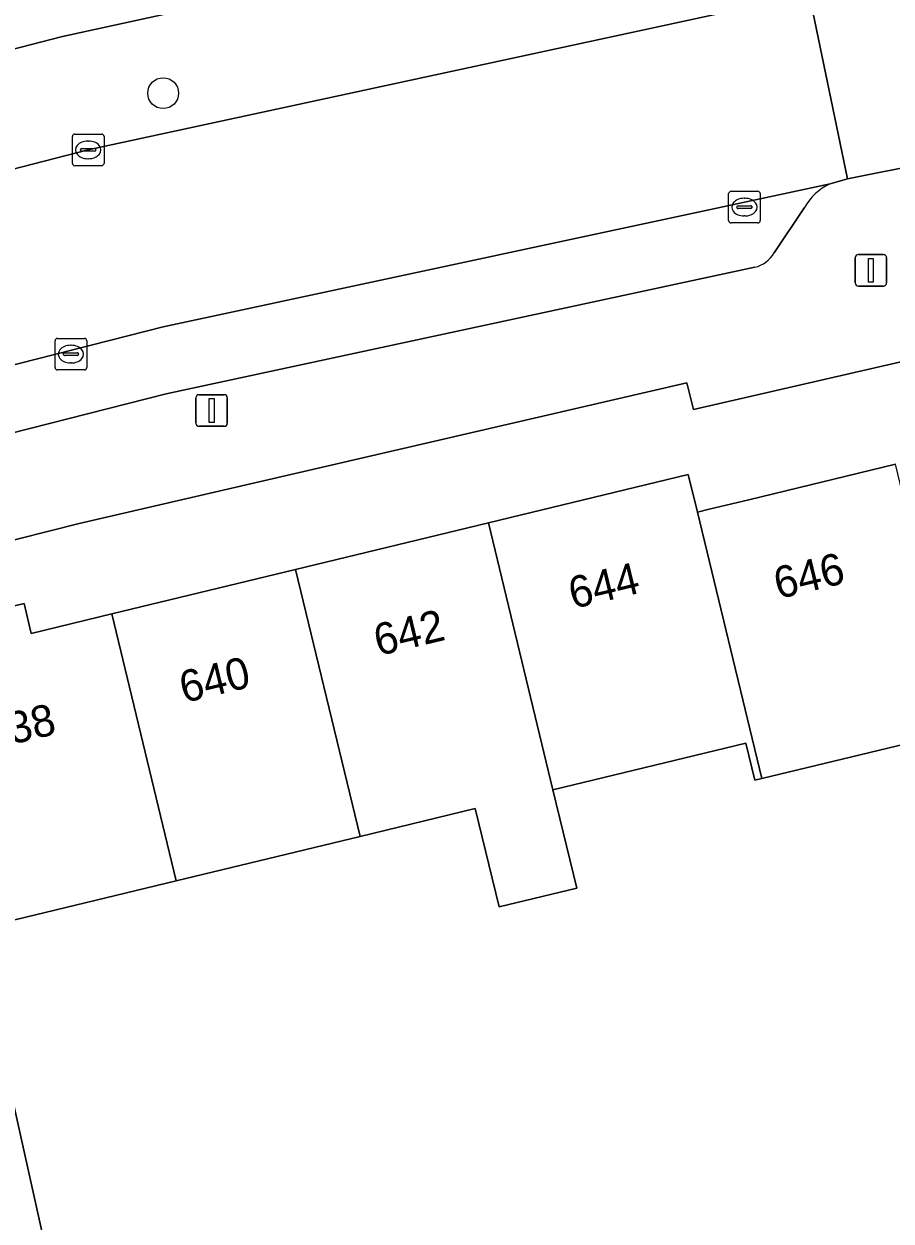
# Model space of a CAD drawing. Extents: x 157793 to 159380, y 380877 to 382313.
# Drawn here: x 158791.04 to 158818.47, y 381299.67 to 381337.55 of the extents above; entities that cross this region are included whole.
import ezdxf

# ---------------------------------------------------------------- set-up
doc = ezdxf.new("R2010")
doc.units = 0
for name, color, linetype in [('IMGEO_Boom', 7, 'Continuous'), ('IMGEO_Erf', 7, 'Continuous'), ('IMGEO_Groenvoorziening', 7, 'Continuous'), ('IMGEO_Kolk', 7, 'Continuous'), ('IMGEO_Lichtmast', 7, 'Continuous'), ('IMGEO_Pand', 7, 'Continuous'), ('IMGEO_Pand_nummerreeks', 7, 'Continuous'), ('IMGEO_Parkeervlak_open', 7, 'Continuous'), ('IMGEO_Rijbaan_lokaal_gesloten', 7, 'Continuous'), ('IMGEO_Rijbaan_lokaal_open', 7, 'Continuous'), ('IMGEO_Voetpad_open', 7, 'Continuous')]:
    doc.layers.add(name, color=color, linetype=linetype)

msp = doc.modelspace()

# ---------------------------------------------------------------- linework, layer by layer
at = {"layer": 'IMGEO_Boom'}
msp.add_circle((158795.444, 381335.358), 0.489, dxfattribs=at)
at = {"layer": 'IMGEO_Erf'}
for points in [[(158818.196, 381296.951), (158830.799, 381299.997), (158829.642, 381304.784), (158831.456, 381305.223), (158826.172, 381328.554), (158812.22, 381325.346), (158812.013, 381326.196), (158792.792, 381321.742), (158786.929, 381320.261)], [(158787.641, 381318.386), (158791.043, 381319.208), (158791.271, 381318.265), (158793.819, 381318.881), (158799.634, 381320.286), (158805.735, 381321.76), (158812.059, 381323.289), (158812.346, 381322.101), (158812.718, 381322.191), (158813.974, 381322.495), (158818.614, 381323.616)], [(158820.652, 381315.185), (158814.384, 381313.67), (158814.16, 381313.616), (158813.876, 381314.792), (158807.775, 381313.317), (158808.527, 381310.208), (158806.071, 381309.614), (158805.319, 381312.724), (158801.674, 381311.843), (158795.86, 381310.437), (158789.472, 381308.894), (158792.376, 381295.882)]]:
    msp.add_lwpolyline(points, dxfattribs=at)
at = {"layer": 'IMGEO_Groenvoorziening'}
msp.add_lwpolyline([(158761.788, 381329.703), (158761.894, 381329.326), (158792.259, 381337.151), (158796.274, 381338.026), (158800.076, 381345.818)], dxfattribs=at)
at = {"layer": 'IMGEO_Kolk'}
for p, q in [((158792.572, 381333.137), (158792.572, 381333.989)), ((158792.647, 381334.063), (158793.499, 381334.063)), ((158793.06, 381333.843), (158793.085, 381333.843)), ((158793.573, 381333.989), (158793.573, 381333.137)), ((158792.831, 381333.557), (158792.831, 381333.569)), ((158793.269, 381333.52), (158792.871, 381333.52)), ((158792.874, 381333.606), (158793.272, 381333.606)), ((158793.315, 381333.569), (158793.315, 381333.557)), ((158793.499, 381333.063), (158792.647, 381333.063)), ((158793.083, 381333.283), (158793.058, 381333.283)), ((158813.409, 381332.252), (158814.261, 381332.252)), ((158813.334, 381331.326), (158813.334, 381332.178)), ((158813.822, 381332.032), (158813.847, 381332.032)), ((158814.335, 381332.178), (158814.335, 381331.326)), ((158813.593, 381331.746), (158813.593, 381331.758)), ((158814.031, 381331.709), (158813.633, 381331.709)), ((158813.636, 381331.795), (158814.034, 381331.795)), ((158813.845, 381331.472), (158813.82, 381331.472)), ((158814.077, 381331.758), (158814.077, 381331.746)), ((158814.261, 381331.252), (158813.409, 381331.252)), ((158792.026, 381326.674), (158792.026, 381327.526)), ((158792.101, 381327.6), (158792.953, 381327.6)), ((158792.514, 381327.38), (158792.539, 381327.38)), ((158793.027, 381327.526), (158793.027, 381326.674)), ((158792.285, 381327.094), (158792.285, 381327.106)), ((158792.723, 381327.057), (158792.325, 381327.057)), ((158792.328, 381327.143), (158792.726, 381327.143)), ((158792.769, 381327.106), (158792.769, 381327.094)), ((158792.953, 381326.6), (158792.101, 381326.6)), ((158792.537, 381326.82), (158792.512, 381326.82))]:
    msp.add_line(p, q, dxfattribs=at)
for points in [[(158792.572, 381333.137), (158792.572, 381333.989)], [(158792.647, 381334.063), (158793.499, 381334.063)], [(158793.573, 381333.989), (158793.573, 381333.137)], [(158793.499, 381333.063), (158792.647, 381333.063)], [(158813.409, 381332.252), (158814.261, 381332.252)], [(158813.334, 381331.326), (158813.334, 381332.178)], [(158814.335, 381332.178), (158814.335, 381331.326)], [(158814.261, 381331.252), (158813.409, 381331.252)], [(158792.026, 381326.674), (158792.026, 381327.526)], [(158792.101, 381327.6), (158792.953, 381327.6)], [(158793.027, 381327.526), (158793.027, 381326.674)], [(158792.953, 381326.6), (158792.101, 381326.6)]]:
    msp.add_lwpolyline(points, dxfattribs=at)
for centre, radius, start, end in [((158792.649, 381333.987), 0.0765, 91.552, 178.448), ((158792.649, 381333.987), 0.0765, 91.552, 178.448), ((158793.497, 381333.987), 0.0765, 1.552, 88.448), ((158793.497, 381333.987), 0.0765, 1.552, 88.448), ((158792.871, 381333.566), 0.0403, 85.8775, 175.7526), ((158792.868, 381333.556), 0.0366, 178.938, 274.7102), ((158793.272, 381333.563), 0.043, 264.8664, 352.4533), ((158793.276, 381333.568), 0.0386, 1.7309, 96.639), ((158792.649, 381333.139), 0.0765, 181.552, 268.448), ((158792.649, 381333.139), 0.0765, 181.552, 268.448), ((158793.497, 381333.139), 0.0765, 271.552, 358.448), ((158793.497, 381333.139), 0.0765, 271.552, 358.448), ((158813.411, 381332.176), 0.0765, 91.552, 178.448), ((158813.411, 381332.176), 0.0765, 91.552, 178.448), ((158814.259, 381332.176), 0.0765, 1.552, 88.448), ((158814.259, 381332.176), 0.0765, 1.552, 88.448), ((158813.633, 381331.755), 0.0403, 85.8775, 175.7526), ((158813.63, 381331.745), 0.0366, 178.938, 274.7102), ((158814.034, 381331.752), 0.043, 264.8664, 352.4533), ((158814.038, 381331.757), 0.0386, 1.7309, 96.639), ((158813.411, 381331.328), 0.0765, 181.552, 268.448), ((158813.411, 381331.328), 0.0765, 181.552, 268.448), ((158814.259, 381331.328), 0.0765, 271.552, 358.448), ((158814.259, 381331.328), 0.0765, 271.552, 358.448), ((158792.103, 381327.524), 0.0765, 91.552, 178.448), ((158792.103, 381327.524), 0.0765, 91.552, 178.448), ((158792.951, 381327.524), 0.0765, 1.552, 88.448), ((158792.951, 381327.524), 0.0765, 1.552, 88.448), ((158792.325, 381327.103), 0.0403, 85.8775, 175.7526), ((158792.322, 381327.093), 0.0366, 178.938, 274.7102), ((158792.726, 381327.1), 0.043, 264.8664, 352.4533), ((158792.73, 381327.105), 0.0386, 1.7309, 96.639), ((158792.103, 381326.676), 0.0765, 181.552, 268.448), ((158792.103, 381326.676), 0.0765, 181.552, 268.448), ((158792.951, 381326.676), 0.0765, 271.552, 358.448), ((158792.951, 381326.676), 0.0765, 271.552, 358.448)]:
    msp.add_arc(centre, radius, start, end, dxfattribs=at)
for centre, major_axis, ratio, start_param, end_param in [((158793.059, 381333.563), (-0.387, 0.002), 0.722429, 4.712389, 7.853982), ((158793.084, 381333.563), (-0.39, 0.002), 0.717154, 1.570796, 4.712389), ((158813.821, 381331.752), (-0.387, 0.002), 0.722429, 4.712389, 7.853982), ((158813.846, 381331.752), (-0.39, 0.002), 0.717154, 1.570796, 4.712389), ((158792.513, 381327.1), (-0.387, 0.002), 0.722429, 4.712389, 7.853982), ((158792.538, 381327.1), (-0.39, 0.002), 0.717154, 1.570796, 4.712389)]:
    msp.add_ellipse(centre, major_axis=major_axis, ratio=ratio, start_param=start_param, end_param=end_param, dxfattribs=at)
at = {"layer": 'IMGEO_Lichtmast'}
for p, q in [((158817.341, 381329.354), (158817.341, 381330.154)), ((158817.341, 381330.154), (158817.341, 381329.354)), ((158817.441, 381330.254), (158818.231, 381330.254)), ((158818.231, 381330.254), (158817.441, 381330.254)), ((158818.331, 381330.154), (158818.331, 381329.354)), ((158818.331, 381329.354), (158818.331, 381330.154)), ((158818.231, 381329.254), (158817.441, 381329.254)), ((158817.441, 381329.254), (158818.231, 381329.254)), ((158796.583, 381325.817), (158797.373, 381325.817)), ((158797.373, 381325.817), (158796.583, 381325.817)), ((158796.483, 381324.917), (158796.483, 381325.717)), ((158796.483, 381325.717), (158796.483, 381324.917)), ((158797.473, 381325.717), (158797.473, 381324.917)), ((158797.473, 381324.917), (158797.473, 381325.717)), ((158797.373, 381324.817), (158796.583, 381324.817)), ((158796.583, 381324.817), (158797.373, 381324.817))]:
    msp.add_line(p, q, dxfattribs=at)
for points in [[(158817.761, 381330.129), (158817.911, 381330.129), (158817.911, 381329.379), (158817.761, 381329.379), (158817.761, 381330.129)], [(158796.903, 381325.692), (158797.053, 381325.692), (158797.053, 381324.942), (158796.903, 381324.942), (158796.903, 381325.692)]]:
    msp.add_lwpolyline(points, dxfattribs=at)
for centre, start, end in [((158817.441, 381330.154), 90, 180), ((158817.441, 381330.154), 90, 180), ((158818.231, 381330.154), 0, 90), ((158818.231, 381330.154), 360, 90), ((158817.441, 381329.354), 180, 270), ((158817.441, 381329.354), 180, 270), ((158818.231, 381329.354), 270, 0), ((158818.231, 381329.354), 270, 0), ((158796.583, 381325.717), 90, 180), ((158796.583, 381325.717), 90, 180), ((158797.373, 381325.717), 0, 90), ((158797.373, 381325.717), 360, 90), ((158796.583, 381324.917), 180, 270), ((158796.583, 381324.917), 180, 270), ((158797.373, 381324.917), 270, 0), ((158797.373, 381324.917), 270, 0)]:
    msp.add_arc(centre, 0.1, start, end, dxfattribs=at)
at = {"layer": 'IMGEO_Pand'}
for points in [[(158818.614, 381323.616), (158813.974, 381322.495), (158812.718, 381322.191), (158812.346, 381322.101), (158814.384, 381313.67), (158820.652, 381315.185)], [(158812.346, 381322.101), (158812.059, 381323.289), (158805.735, 381321.76), (158807.775, 381313.317), (158813.876, 381314.792), (158814.16, 381313.616), (158814.384, 381313.67)], [(158805.735, 381321.76), (158799.634, 381320.286), (158801.674, 381311.843), (158805.319, 381312.724), (158806.071, 381309.614), (158808.527, 381310.208), (158807.775, 381313.317)], [(158799.634, 381320.286), (158793.819, 381318.881), (158795.86, 381310.437), (158801.674, 381311.843)], [(158793.819, 381318.881), (158791.271, 381318.265), (158791.043, 381319.208), (158787.641, 381318.386), (158787.869, 381317.443), (158787.432, 381317.337), (158788.606, 381312.477), (158789.472, 381308.894), (158795.86, 381310.437)]]:
    msp.add_lwpolyline(points, close=True, dxfattribs=at)
at = {"layer": 'IMGEO_Parkeervlak_open'}
for points in [[(158816.546, 381332.485), (158795.444, 381327.966), (158785.167, 381325.349)], [(158814.771, 381330.304), (158815.736, 381331.736)], [(158788.729, 381324.114), (158795.541, 381325.842), (158814.16, 381329.849)]]:
    msp.add_lwpolyline(points, dxfattribs=at)
for centre, radius, start, end in [((158817.211, 381330.953), 1.67, 113.4692, 152.0494), ((158813.958, 381330.758), 0.931, 282.5195, 330.8292)]:
    msp.add_arc(centre, radius, start, end, dxfattribs=at)
at = {"layer": 'IMGEO_Rijbaan_lokaal_gesloten'}
msp.add_lwpolyline([(158817.09, 381332.648), (158815.884, 381338.501), (158793.073, 381333.563), (158752.888, 381323.219), (158754.216, 381317.359), (158754.389, 381317.404), (158775.099, 381322.78), (158784.979, 381325.299), (158785.167, 381325.349), (158795.444, 381327.966), (158816.546, 381332.485)], close=True, dxfattribs=at)
at = {"layer": 'IMGEO_Rijbaan_lokaal_open'}
msp.add_lwpolyline([(158816.477, 381338.626), (158815.884, 381338.501), (158817.09, 381332.648), (158822.02, 381333.628), (158832.415, 381334.21), (158834.13, 381334.237), (158833.991, 381340.258)], dxfattribs=at)
at = {"layer": 'IMGEO_Voetpad_open'}
for points in [[(158811.855, 381341.421), (158810.581, 381341.143), (158796.274, 381338.026), (158792.259, 381337.151), (158761.894, 381329.326), (158758.084, 381328.345), (158756.589, 381327.96), (158750.095, 381326.287), (158735.17, 381322.441), (158712.822, 381316.682), (158697.998, 381312.863), (158674.384, 381306.778), (158652.985, 381301.264), (158649.002, 381300.238), (158646.759, 381299.66), (158624.868, 381294.019), (158622.254, 381293.346), (158623.975, 381291.254)], [(158738.035, 381319.375), (158752.888, 381323.219), (158793.073, 381333.563), (158815.884, 381338.501), (158816.477, 381338.626)], [(158822.02, 381333.628), (158817.09, 381332.648), (158816.546, 381332.485)], [(158815.736, 381331.736), (158814.771, 381330.304)], [(158812.013, 381326.196), (158812.22, 381325.346), (158826.172, 381328.554), (158826.365, 381328.598), (158829.331, 381328.83), (158830.931, 381328.954), (158832.547, 381329.081), (158835.981, 381329.349), (158837.33, 381329.454), (158837.372, 381329.246), (158841.473, 381329.633), (158841.45, 381329.867), (158842.269, 381329.97), (158842.508, 381327.478), (158844.876, 381327.706), (158844.626, 381330.168), (158845.924, 381330.364), (158846.048, 381330.383), (158854.352, 381330.104), (158898.463, 381328.966), (158899.507, 381324.573), (158900.678, 381324.86), (158902.512, 381325.31), (158901.304, 381330.299)], [(158814.16, 381329.849), (158795.541, 381325.842), (158788.729, 381324.114)], [(158750.291, 381310.412), (158751.56, 381305.459), (158751.748, 381305.523), (158753.679, 381305.985), (158754.804, 381306.261), (158753.371, 381312.226), (158755.24, 381312.683), (158762.646, 381314.243), (158776.325, 381317.292), (158779.062, 381317.953), (158782.022, 381318.668), (158784.986, 381319.384), (158786.81, 381319.749), (158786.713, 381320.031), (158786.929, 381320.261), (158792.792, 381321.742), (158812.013, 381326.196)]]:
    msp.add_lwpolyline(points, dxfattribs=at)
msp.add_lwpolyline([(158789.472, 381308.894), (158788.606, 381312.477), (158787.432, 381317.337), (158786.81, 381319.749), (158784.986, 381319.384), (158786.657, 381312.472), (158786.72, 381312.211), (158787.376, 381309.268), (158787.457, 381308.922), (158788.076, 381306.266), (158788.558, 381304.201), (158788.612, 381304.039), (158789.076, 381302.641), (158790.798, 381295.518), (158792.376, 381295.882)], close=True, dxfattribs=at)
for centre, radius, start, end in [((158817.211, 381330.953), 1.67, 113.4692, 152.0494), ((158813.958, 381330.758), 0.931, 282.5195, 330.8292)]:
    msp.add_arc(centre, radius, start, end, dxfattribs=at)

# ---------------------------------------------------------------- texts
at = {"layer": 'IMGEO_Pand_nummerreeks'}
for s, rotation, p in [('644', 13.5848, (158808.411, 381319.033)), ('646', 13.5906, (158814.905, 381319.345)), ('642', 13.5848, (158802.251, 381317.545)), ('640', 13.5872, (158796.1, 381316.057)), ('638', 13.5848, (158789.944, 381314.57))]:
    msp.add_text(s, height=1, rotation=rotation, dxfattribs=at).set_placement(p)

doc.saveas('drawing.dxf')
